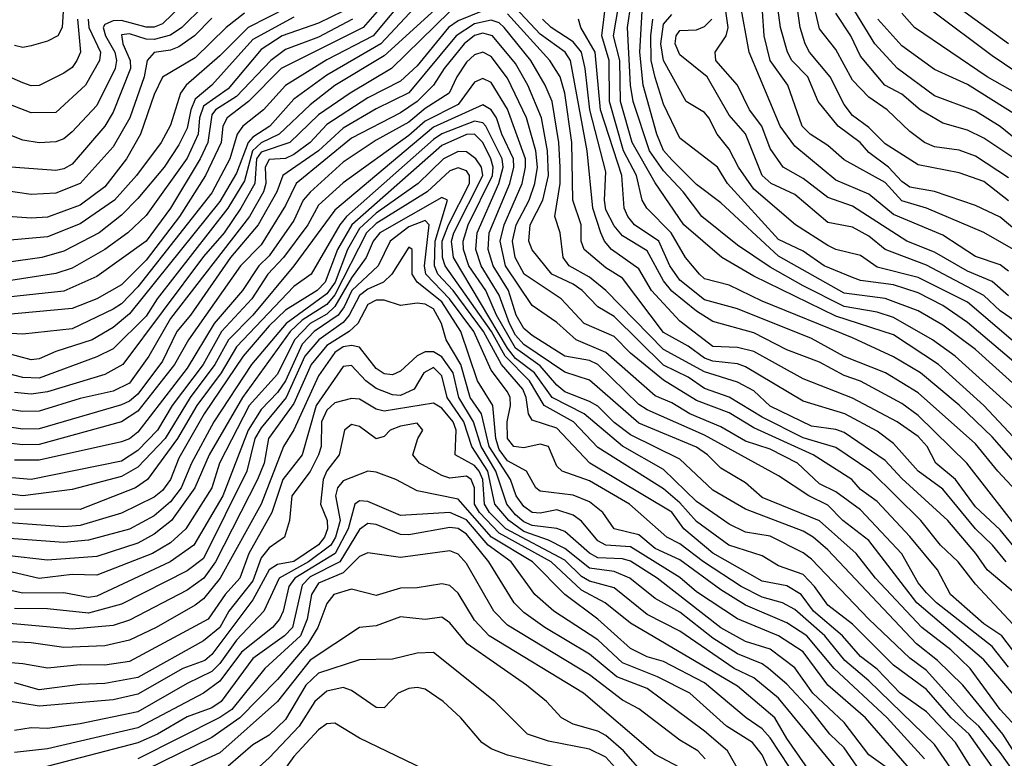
# Model space of a CAD drawing. Header units: metres. Extents: x -51132 to -49532, y -231222 to -229437.
# Tile 557 of 656: x -50423 to -50363, y -229559 to -229514. Entities that reach past the tile are written whole.
import ezdxf

# ---------------------------------------------------------------- set-up
doc = ezdxf.new("R2010")
doc.units = ezdxf.units.M
for name, color, linetype in [('CONTOUR_HALF', 8, 'Continuous'), ('CONTOUR_INDEX', 1, 'Continuous'), ('CONTOUR_INTER', 3, 'Continuous')]:
    doc.layers.add(name, color=color, linetype=linetype)

msp = doc.modelspace()

# ---------------------------------------------------------------- linework, layer by layer
at = {"layer": 'CONTOUR_HALF'}
for points, elevation in [([(-50361.08, -229543.089), (-50364.08, -229539.655), (-50366.08, -229537.744), (-50368.435, -229535.759), (-50370.08, -229534.788), (-50372.58, -229533.643), (-50378.08, -229531.416), (-50380.08, -229530.438), (-50381.58, -229530.052), (-50381.897, -229529.759), (-50382.744, -229528.759), (-50383.612, -229527.259), (-50385.096, -229525.759), (-50385.379, -229525.259), (-50385.733, -229523.759), (-50386.52, -229522.259), (-50387.371, -229519.259), (-50387.396, -229516.759), (-50387.84, -229515.259), (-50387.472, -229512.259)], 36.5), ([(-50399.58, -229512.656), (-50401.757, -229515.259), (-50404.58, -229516.726), (-50407.08, -229518.289), (-50408.424, -229519.759), (-50409.683, -229520.759), (-50410.033, -229521.259), (-50410.488, -229522.759), (-50411.58, -229524.814), (-50416.08, -229530.541), (-50417.08, -229531.575), (-50417.58, -229531.905), (-50420.08, -229533.082), (-50423.08, -229533.416), (-50424.58, -229533.328)], 36.5), ([(-50420.559, -229512.759), (-50420.688, -229514.759), (-50420.954, -229515.259), (-50421.58, -229515.592), (-50422.58, -229515.868), (-50423.08, -229515.973), (-50423.58, -229515.863)], 42.5), ([(-50363.08, -229523.906), (-50365.08, -229522.591), (-50366.08, -229522.23), (-50367.58, -229522.019), (-50368.186, -229521.759), (-50369.08, -229521.092), (-50370.472, -229519.759), (-50371.58, -229519.008), (-50372.58, -229517.964), (-50373.58, -229516.106), (-50374.58, -229514.839), (-50375.067, -229512.759)], 42.5), ([(-50397.533, -229513.259), (-50401.08, -229516.492), (-50404.08, -229518.283), (-50405.58, -229519.469), (-50407.467, -229521.259), (-50408.58, -229521.781), (-50409.103, -229522.259), (-50409.58, -229524.079), (-50410.59, -229525.759), (-50414.902, -229531.259), (-50415.58, -229532.329), (-50417.58, -229534.311), (-50418.58, -229534.794), (-50422.08, -229536.083), (-50423.08, -229536.045), (-50424.58, -229535.659)], 35.5), ([(-50412.08, -229513.456), (-50413.398, -229514.759), (-50414.08, -229515.236), (-50415.08, -229515.481), (-50415.58, -229515.468), (-50416.58, -229515.148), (-50417.08, -229515.213), (-50416.982, -229515.759), (-50416.549, -229516.759), (-50416.533, -229517.259), (-50417.58, -229519.913), (-50418.088, -229520.759), (-50420.08, -229523.066), (-50420.58, -229523.362), (-50421.08, -229523.468), (-50424.08, -229523.234)], 40.5), ([(-50362.58, -229538.146), (-50366.318, -229534.759), (-50367.702, -229533.759), (-50370.08, -229532.399), (-50371.08, -229532.075), (-50373.08, -229531.724), (-50375.58, -229530.485), (-50377.58, -229529.345), (-50379.58, -229527.999), (-50381.746, -229526.259), (-50382.882, -229524.759), (-50384.08, -229523.47), (-50384.934, -229522.259), (-50385.925, -229519.259), (-50386.092, -229518.259), (-50386.276, -229514.759), (-50386.043, -229513.259)], 37.5), ([(-50363.08, -229529.577), (-50363.58, -229529.196), (-50365.08, -229528.701), (-50367.08, -229527.4), (-50370.08, -229526.14), (-50371.58, -229524.904), (-50373.58, -229524.046), (-50376.08, -229521.975), (-50376.982, -229520.759), (-50378.857, -229516.259), (-50379.418, -229513.259)], 40.5), ([(-50362.58, -229527.152), (-50363.58, -229526.302), (-50365.08, -229525.585), (-50367.58, -229524.734), (-50369.08, -229524.482), (-50369.58, -229524.129), (-50370.391, -229523.259), (-50371.58, -229522.368), (-50372.107, -229521.759), (-50373.453, -229520.759), (-50374.659, -229519.259), (-50375.302, -229517.759), (-50376.275, -229516.759), (-50376.523, -229516.259), (-50376.963, -229514.759), (-50377.166, -229513.259)], 41.5), ([(-50395.08, -229513.747), (-50396.58, -229514.347), (-50397.169, -229514.759), (-50399.08, -229517.092), (-50400.08, -229518.024), (-50402.08, -229519.047), (-50404.58, -229520.652), (-50405.58, -229521.76), (-50406.58, -229522.481), (-50407.08, -229522.734), (-50408.08, -229522.8), (-50408.329, -229523.259), (-50408.283, -229524.259), (-50408.433, -229524.759), (-50409.289, -229526.259), (-50414.08, -229532.457), (-50415.417, -229534.759), (-50416.58, -229536.389), (-50417.58, -229536.881), (-50419.58, -229537.335), (-50422.08, -229538.104), (-50423.08, -229538.128), (-50425.58, -229537.759)], 34.5), ([(-50409.58, -229513.896), (-50410.71, -229514.759), (-50412.58, -229516.601), (-50414.58, -229517.778), (-50415.08, -229518.846), (-50415.921, -229521.259), (-50416.766, -229522.759), (-50418.08, -229524.459), (-50419.58, -229525.56), (-50421.58, -229526.297), (-50422.58, -229526.356), (-50424.58, -229526.211)], 39.5), ([(-50363.224, -229547.259), (-50364.043, -229546.259), (-50365.085, -229545.259), (-50367.08, -229542.85), (-50368.577, -229541.759), (-50370.08, -229540.072), (-50371.08, -229539.325), (-50373.043, -229538.259), (-50375.58, -229537.482), (-50379.08, -229535.4), (-50379.58, -229535.218), (-50381.08, -229535.062), (-50381.58, -229534.873), (-50382.58, -229534.137), (-50384.08, -229533.306), (-50386.58, -229530), (-50387.58, -229529.384), (-50388.907, -229528.259), (-50389.082, -229527.759), (-50389.087, -229526.759), (-50389.592, -229525.259), (-50389.65, -229521.759), (-50390.083, -229518.759), (-50390.364, -229517.759), (-50390.989, -229516.759), (-50393.58, -229513.936)], 34.5), ([(-50360.539, -229523.259), (-50363.58, -229520.786), (-50365.08, -229519.845), (-50367.58, -229518.923), (-50369.834, -229517.259), (-50371.212, -229515.759), (-50372.423, -229513.759)], 43.5), ([(-50361.58, -229519.347), (-50364.375, -229517.759), (-50368.807, -229514.759), (-50369.58, -229513.891)], 44.5), ([(-50363.08, -229515.752), (-50366.08, -229513.577)], 45.5), ([(-50419.097, -229514.259), (-50419.064, -229514.759), (-50418.359, -229516.259), (-50418.414, -229516.759), (-50419.254, -229518.259), (-50421.08, -229519.93), (-50422.58, -229519.948), (-50425.58, -229518.794)], 41.5), ([(-50403.005, -229514.259), (-50405.08, -229515.35), (-50407.08, -229516.092), (-50407.979, -229516.759), (-50410.08, -229518.965), (-50411.351, -229519.759), (-50411.58, -229520.071), (-50411.81, -229521.759), (-50412.278, -229522.759), (-50414.082, -229525.759), (-50415.58, -229527.763), (-50418.58, -229529.905), (-50420.58, -229530.793), (-50424.58, -229531.221)], 37.5), ([(-50406.58, -229514.135), (-50409.08, -229515.492), (-50411.566, -229518.259), (-50412.58, -229519.121), (-50412.862, -229519.759), (-50413.08, -229520.89), (-50413.58, -229521.9), (-50414.472, -229523.259), (-50416.08, -229525.159), (-50417.08, -229526.172), (-50418.427, -229527.259), (-50420.58, -229528.372), (-50421.925, -229528.759), (-50424.08, -229529.048)], 38.5), ([(-50362.098, -229545.759), (-50365.62, -229541.259), (-50368.58, -229538.359), (-50369.58, -229537.642), (-50372.08, -229536.266), (-50373.08, -229535.924), (-50374.58, -229535.129), (-50376.58, -229534.378), (-50378.58, -229533.335), (-50381.08, -229532.652), (-50382.08, -229532.017), (-50383.58, -229530.803), (-50384.08, -229530.18), (-50385.08, -229528.356), (-50386.58, -229527.435), (-50387.08, -229526.833), (-50387.58, -229525.858), (-50387.665, -229525.259), (-50387.58, -229523.543), (-50388.57, -229519.759), (-50388.84, -229517.259), (-50389.071, -229516.259), (-50389.58, -229515.642), (-50390.921, -229514.759), (-50391.439, -229514.259)], 35.5), ([(-50361.959, -229535.759), (-50365.58, -229532.712), (-50367.08, -229531.681), (-50368.58, -229530.893), (-50370.08, -229530.407), (-50372.08, -229530.156), (-50372.58, -229529.97), (-50374.29, -229529.259), (-50375.58, -229528.367), (-50377.08, -229527.65), (-50380.177, -229524.259), (-50380.801, -229523.259), (-50383.08, -229521.5), (-50384.08, -229519.414), (-50384.58, -229517.805), (-50384.832, -229516.759), (-50384.859, -229515.259), (-50384.739, -229514.259)], 38.5), ([(-50362.08, -229533.03), (-50363.58, -229531.996), (-50364.58, -229531.066), (-50368.08, -229529.214), (-50370.58, -229528.267), (-50371.58, -229527.446), (-50372.58, -229526.914), (-50374.08, -229526.625), (-50376.08, -229524.924), (-50377.52, -229524.259), (-50378.065, -229523.759), (-50379.08, -229521.225), (-50380.08, -229520.09), (-50381.421, -229517.759), (-50383.08, -229516.418), (-50383.361, -229515.759), (-50383.307, -229515.259), (-50383.08, -229514.943), (-50382.08, -229514.905), (-50381.58, -229514.695), (-50381.139, -229514.259)], 39.5), ([(-50361.08, -229552.923), (-50365.08, -229548.622), (-50366.135, -229547.259), (-50367.21, -229546.259), (-50368.417, -229544.759), (-50371.457, -229541.759), (-50373.58, -229540.314), (-50375.58, -229539.723), (-50378.08, -229538.473), (-50380.08, -229537.247), (-50381.58, -229536.714), (-50382.58, -229536.038), (-50384.08, -229535.302), (-50387.08, -229532.348), (-50388.087, -229531.759), (-50389.036, -229530.759), (-50389.58, -229530.381), (-50390.875, -229529.759), (-50392.08, -229528.288), (-50392.276, -229527.759), (-50392.19, -229526.759), (-50391.421, -229525.259), (-50391.073, -229523.759), (-50391.144, -229522.259), (-50391.506, -229520.259), (-50392.348, -229518.259), (-50393.08, -229516.948), (-50394.491, -229515.259), (-50395.08, -229515.102), (-50395.58, -229515.237), (-50396.214, -229515.759), (-50397.438, -229517.259), (-50398.078, -229518.259), (-50399.065, -229519.259), (-50400.08, -229519.955), (-50403.08, -229521.502), (-50406.447, -229524.259), (-50407.08, -229525.597), (-50408.58, -229527.991), (-50409.836, -229529.259), (-50413, -229533.759), (-50413.855, -229535.259), (-50416.08, -229538.105), (-50417.08, -229538.75), (-50422.08, -229540.131), (-50423.08, -229540.156), (-50425.58, -229539.858)], 33.5), ([(-50363.08, -229553.665), (-50364.08, -229552.424), (-50367.466, -229549.759), (-50368.08, -229549.149), (-50368.58, -229548.552), (-50369.58, -229546.781), (-50372.08, -229544.112), (-50373.58, -229543.003), (-50374.58, -229542.522), (-50375.926, -229541.259), (-50377.58, -229540.404), (-50379.08, -229539.926), (-50380.58, -229539.047), (-50382.483, -229538.259), (-50383.58, -229537.584), (-50384.58, -229537.161), (-50387.58, -229534.532), (-50389.388, -229533.759), (-50390.58, -229532.706), (-50392.08, -229531.667), (-50393.7, -229529.259), (-50394.026, -229527.759), (-50393.781, -229526.759), (-50392.691, -229524.259), (-50392.471, -229523.259), (-50392.485, -229522.759), (-50393.58, -229519.728), (-50394.58, -229518.113), (-50395.08, -229517.867), (-50395.58, -229518.085), (-50396.58, -229519.437), (-50398.58, -229520.45), (-50399.58, -229521.336), (-50403.58, -229524.217), (-50405.08, -229525.57), (-50405.725, -229526.759), (-50407.22, -229528.759), (-50408.163, -229529.759), (-50409.146, -229531.259), (-50410.98, -229533.259), (-50412.111, -229535.259), (-50413.993, -229537.759), (-50414.872, -229539.259), (-50416.08, -229540.489), (-50417.08, -229541.134), (-50422.58, -229542.252), (-50426.58, -229541.917)], 32.5), ([(-50362.654, -229557.259), (-50363.58, -229556.257), (-50365.413, -229553.759), (-50366.58, -229552.614), (-50368.364, -229551.259), (-50371.167, -229548.259), (-50372.351, -229546.759), (-50374.58, -229544.771), (-50378.08, -229543.359), (-50379.08, -229542.463), (-50380.58, -229541.558), (-50381.4, -229540.759), (-50382.08, -229540.295), (-50385.58, -229538.832), (-50388.58, -229536.222), (-50390.08, -229535.728), (-50392.58, -229534.048), (-50393.08, -229533.471), (-50393.449, -229532.759), (-50394.08, -229531.039), (-50395.188, -229529.259), (-50395.501, -229528.259), (-50395.431, -229527.259), (-50394.099, -229524.259), (-50393.839, -229523.259), (-50393.907, -229522.759), (-50394.891, -229520.759), (-50395.08, -229520.555), (-50395.58, -229520.453), (-50397.58, -229521.223), (-50398.08, -229521.568), (-50403.384, -229526.259), (-50403.788, -229526.759), (-50405.521, -229529.759), (-50406.58, -229530.514), (-50410.08, -229534.179), (-50411.012, -229535.759), (-50412.48, -229537.759), (-50413.66, -229539.759), (-50415.5, -229542.259), (-50416.221, -229542.759), (-50419.58, -229544.087), (-50423.58, -229544.06)], 31.5), ([(-50362.256, -229560.759), (-50363.58, -229558.869), (-50364.89, -229557.259), (-50365.58, -229556.649), (-50368.08, -229553.873), (-50369.08, -229553.118), (-50371.571, -229550.759), (-50375.08, -229547.104), (-50375.58, -229546.714), (-50377.58, -229545.711), (-50379.08, -229545.469), (-50380.08, -229544.982), (-50382.08, -229543.587), (-50384.08, -229541.653), (-50386.58, -229540.221), (-50388.914, -229538.259), (-50390.86, -229537.259), (-50391.937, -229535.759), (-50393.08, -229534.889), (-50393.57, -229534.259), (-50396.871, -229528.759), (-50396.976, -229527.759), (-50396.837, -229527.259), (-50395.081, -229523.759), (-50395.165, -229523.259), (-50395.494, -229522.759), (-50396.08, -229522.315), (-50396.58, -229522.301), (-50397.473, -229522.759), (-50399.007, -229524.259), (-50401.58, -229526.061), (-50402.58, -229526.979), (-50403.317, -229528.259), (-50404.076, -229530.259), (-50404.58, -229530.961), (-50407.042, -229532.759), (-50409.163, -229535.259), (-50411.457, -229538.759), (-50412.808, -229541.259), (-50413.446, -229542.759), (-50414.08, -229543.613), (-50415.08, -229544.458), (-50416.58, -229545.277), (-50419.08, -229545.942), (-50420.58, -229546.088), (-50425.58, -229545.72)], 30.5), ([(-50363.496, -229562.759), (-50366.312, -229558.259), (-50368.08, -229556.388), (-50369.674, -229555.259), (-50371.08, -229553.793), (-50372.08, -229553.033), (-50373.185, -229551.759), (-50374.941, -229550.259), (-50375.7, -229549.259), (-50376.58, -229548.724), (-50378.08, -229548.442), (-50381.08, -229546.744), (-50382.849, -229545.259), (-50383.58, -229544.25), (-50388.558, -229541.259), (-50390.58, -229539.142), (-50392.08, -229538.642), (-50392.304, -229538.259), (-50392.443, -229537.259), (-50392.639, -229536.759), (-50393.934, -229535.259), (-50395.046, -229533.259), (-50396.879, -229530.759), (-50397.81, -229529.759), (-50398.029, -229529.259), (-50397.977, -229527.759), (-50397.227, -229525.259), (-50397.58, -229525.109), (-50401.345, -229527.259), (-50401.745, -229527.759), (-50402.184, -229528.759), (-50403.08, -229529.991), (-50404.08, -229531.742), (-50404.58, -229532.2), (-50405.58, -229532.777), (-50406.533, -229533.759), (-50407.58, -229535.853), (-50409.302, -229537.759), (-50411.113, -229541.259), (-50411.58, -229542.768), (-50413.149, -229545.259), (-50414.08, -229546.116), (-50415.195, -229546.759), (-50418.58, -229548.083), (-50420.08, -229548.033), (-50422.08, -229548.29), (-50424.08, -229547.822)], 29.5), ([(-50368.185, -229559.259), (-50370.461, -229556.759), (-50373.682, -229553.759), (-50375.358, -229551.759), (-50376.58, -229550.977), (-50379.08, -229549.894), (-50380.58, -229548.961), (-50383.08, -229547.148), (-50384.58, -229546.45), (-50385.58, -229545.624), (-50387.086, -229545.259), (-50387.774, -229544.259), (-50388.58, -229543.619), (-50389.58, -229543.216), (-50391.58, -229542.971), (-50391.854, -229542.759), (-50392.427, -229541.759), (-50393.58, -229541.113), (-50394.08, -229540.434), (-50394.294, -229539.759), (-50394.46, -229537.759), (-50395.392, -229536.259), (-50396.407, -229533.259), (-50397.58, -229531.444), (-50399.078, -229530.259), (-50399.377, -229529.759), (-50399.37, -229528.259), (-50399.58, -229528.118), (-50400.617, -229529.759), (-50401.117, -229530.259), (-50402.08, -229530.682), (-50402.58, -229531.061), (-50403.205, -229532.259), (-50403.58, -229532.697), (-50405.059, -229533.759), (-50405.914, -229534.759), (-50407.049, -229537.259), (-50408.58, -229539.114), (-50408.961, -229539.759), (-50409.437, -229541.759), (-50412.08, -229547.059), (-50413.08, -229547.816), (-50417.08, -229549.838), (-50419.08, -229550.39), (-50421.58, -229550.12), (-50423.58, -229550.098)], 28.5), ([(-50370.58, -229559.712), (-50371.58, -229558.998), (-50373.08, -229557.031), (-50374.98, -229555.259), (-50376.08, -229553.707), (-50377.58, -229552.584), (-50379.08, -229552.122), (-50380.58, -229551.278), (-50384.474, -229548.259), (-50386.08, -229547.235), (-50386.58, -229547.08), (-50388.08, -229547.02), (-50388.58, -229546.729), (-50390.08, -229545.417), (-50390.58, -229545.237), (-50392.08, -229545.059), (-50392.58, -229544.839), (-50393.08, -229544.4), (-50393.614, -229543.759), (-50394.283, -229541.759), (-50395.18, -229540.259), (-50395.643, -229538.759), (-50396.544, -229537.259), (-50396.876, -229535.759), (-50397.58, -229534.788), (-50398.08, -229534.49), (-50398.58, -229534.482), (-50399.08, -229534.728), (-50400.08, -229535.663), (-50400.58, -229535.883), (-50401.08, -229535.833), (-50401.58, -229535.507), (-50402.58, -229534.216), (-50403.08, -229534.111), (-50403.58, -229534.191), (-50404.08, -229534.529), (-50405.08, -229535.958), (-50406.58, -229539.236), (-50407.215, -229540.259), (-50408.564, -229543.759), (-50411.067, -229548.259), (-50412.08, -229549.51), (-50412.58, -229549.903), (-50414.954, -229551.259), (-50416.58, -229552.029), (-50418.08, -229552.372), (-50420.58, -229552.483), (-50422.58, -229552.203), (-50427.08, -229551.979)], 27.5), ([(-50373.58, -229559.807), (-50377.08, -229555.566), (-50378.58, -229554.318), (-50379.783, -229553.759), (-50383.08, -229551.49), (-50385.08, -229550.466), (-50387.08, -229548.848), (-50388.58, -229548.448), (-50389.08, -229548.163), (-50390.08, -229547.167), (-50393.676, -229545.259), (-50394.678, -229544.259), (-50394.983, -229543.759), (-50395.077, -229542.259), (-50395.31, -229541.759), (-50395.58, -229541.402), (-50396.754, -229540.759), (-50396.705, -229539.259), (-50396.879, -229538.759), (-50397.58, -229537.913), (-50398.08, -229537.614), (-50401.08, -229538.108), (-50401.58, -229537.987), (-50402.58, -229537.371), (-50403.08, -229537.324), (-50404.08, -229537.602), (-50404.58, -229538.03), (-50404.901, -229538.759), (-50404.923, -229540.259), (-50405.074, -229540.759), (-50405.58, -229541.764), (-50406.714, -229543.259), (-50406.839, -229544.759), (-50407.152, -229545.759), (-50408.08, -229546.41), (-50408.58, -229547.027), (-50409.08, -229548.42), (-50410.535, -229550.259), (-50411.093, -229551.259), (-50412.08, -229552.066), (-50416.08, -229554.306), (-50418.08, -229554.674), (-50419.58, -229554.721), (-50422.08, -229555.057), (-50423.58, -229554.635)], 26.5), ([(-50376.418, -229559.759), (-50377.58, -229557.982), (-50378.08, -229557.419), (-50379.055, -229556.759), (-50381.58, -229554.623), (-50384.08, -229553.321), (-50385.08, -229553.048), (-50386.08, -229552.543), (-50388.08, -229550.759), (-50390.094, -229549.259), (-50392.056, -229547.259), (-50394.543, -229545.759), (-50396.58, -229543.444), (-50399.08, -229542.949), (-50400.37, -229542.259), (-50401.58, -229541.807), (-50402.08, -229541.753), (-50403.58, -229542.336), (-50403.931, -229542.759), (-50404.042, -229543.259), (-50403.761, -229544.759), (-50404.049, -229545.759), (-50404.34, -229546.259), (-50405.694, -229547.259), (-50407.475, -229548.259), (-50408.402, -229550.259), (-50410.08, -229552.029), (-50411.08, -229553.458), (-50411.58, -229553.933), (-50413.08, -229554.662), (-50416.08, -229556.399), (-50419.58, -229557.115), (-50421.58, -229557.402), (-50422.58, -229557.373), (-50423.58, -229557.526)], 25.5), ([(-50379.323, -229560.259), (-50380.182, -229558.759), (-50381.58, -229557.562), (-50385.08, -229554.974), (-50386.921, -229554.259), (-50388.58, -229552.885), (-50391.313, -229551.259), (-50392.58, -229550.355), (-50393.173, -229549.759), (-50394.703, -229547.259), (-50396.08, -229545.577), (-50396.58, -229545.244), (-50397.08, -229545.171), (-50399.58, -229545.615), (-50400.08, -229545.606), (-50401.58, -229545.003), (-50402.08, -229544.924), (-50402.58, -229545.302), (-50403.774, -229547.259), (-50405.58, -229548.172), (-50406.08, -229548.692), (-50406.657, -229551.259), (-50407.141, -229551.759), (-50409.08, -229553.149), (-50411.012, -229555.759), (-50411.58, -229556.141), (-50413.08, -229556.698), (-50414.88, -229557.759), (-50416.08, -229558.281), (-50422.08, -229559.847)], 24.5), ([(-50383.125, -229559.759), (-50384.58, -229558.993), (-50388.955, -229555.259), (-50394.695, -229551.759), (-50395.58, -229550.82), (-50396.58, -229549.164), (-50397.08, -229548.705), (-50397.58, -229548.613), (-50399.08, -229548.848), (-50400.08, -229548.862), (-50401.58, -229549.311), (-50403.08, -229548.923), (-50404.138, -229549.259), (-50404.58, -229549.806), (-50405.126, -229551.259), (-50405.732, -229552.259), (-50407.58, -229554.421), (-50409.873, -229556.759), (-50411.58, -229557.949), (-50416.58, -229560.412)], 23.5), ([(-50387.047, -229559.759), (-50387.58, -229559.157), (-50388.58, -229558.672), (-50391.08, -229558.178), (-50392.353, -229557.759), (-50394.345, -229555.759), (-50398.08, -229552.784), (-50399.08, -229552.823), (-50400.58, -229553.178), (-50402.58, -229553.224), (-50405.08, -229554.048), (-50405.844, -229554.759), (-50407.08, -229556.859), (-50408.08, -229557.816), (-50409.08, -229558.394), (-50410.58, -229559.701)], 22.5), ([(-50398.08, -229560.157), (-50402.58, -229557.997), (-50404.08, -229557.082), (-50404.58, -229557.121), (-50405.08, -229557.48), (-50406.58, -229559.099), (-50407.58, -229560.481)], 21.5)]:
    msp.add_lwpolyline(points, dxfattribs=dict(at, elevation=elevation))
at = {"layer": 'CONTOUR_INDEX'}
for points, elevation in [([(-50363.08, -229531.085), (-50364.08, -229530.205), (-50365.58, -229529.593), (-50367.58, -229528.419), (-50369.267, -229527.759), (-50372.58, -229525.638), (-50374.08, -229525.104), (-50375.58, -229523.953), (-50376.796, -229523.259), (-50377.58, -229522.13), (-50378.104, -229520.759), (-50378.843, -229519.759), (-50379.58, -229518.267), (-50380.884, -229516.759), (-50380.927, -229516.259), (-50380.266, -229515.259), (-50380.136, -229514.759), (-50380.426, -229512.759)], 40), ([(-50397.08, -229513.786), (-50400.646, -229517.259), (-50403.159, -229518.759), (-50405.08, -229520.075), (-50406.825, -229521.759), (-50408.58, -229522.346), (-50408.851, -229522.759), (-50408.965, -229524.259), (-50409.799, -229525.759), (-50410.827, -229527.259), (-50412.08, -229528.694), (-50416.985, -229535.259), (-50418.08, -229535.87), (-50421.58, -229536.927), (-50422.58, -229537.059), (-50423.58, -229536.969)], 35), ([(-50362.58, -229546.551), (-50363.58, -229545.324), (-50365.08, -229543.926), (-50366.296, -229542.259), (-50367.497, -229541.259), (-50368.034, -229540.259), (-50368.58, -229539.65), (-50369.852, -229538.759), (-50372.58, -229537.312), (-50375.58, -229536.142), (-50378.58, -229534.48), (-50379.58, -229534.222), (-50381.08, -229534.169), (-50383.08, -229532.625), (-50384.814, -229530.759), (-50385.58, -229529.434), (-50387.247, -229528.259), (-50387.68, -229527.759), (-50387.894, -229527.259), (-50388.389, -229525.759), (-50388.734, -229522.259), (-50389.736, -229516.759), (-50390.059, -229516.259), (-50391.58, -229515.158), (-50393.08, -229513.554)], 35), ([(-50362.58, -229517.503), (-50364.08, -229516.489), (-50367.708, -229513.759)], 45), ([(-50411.58, -229514.189), (-50412.619, -229515.259), (-50413.58, -229515.945), (-50414.08, -229516.141), (-50415.08, -229516.285), (-50415.517, -229516.759), (-50415.702, -229517.759), (-50416.557, -229520.259), (-50417.58, -229522.013), (-50419.58, -229524.258), (-50421.08, -229524.835), (-50422.58, -229524.911), (-50425.08, -229524.551)], 40), ([(-50364.08, -229559.739), (-50365.48, -229557.759), (-50366.568, -229556.759), (-50368.08, -229555.023), (-50370.08, -229553.546), (-50372.58, -229551.06), (-50374.08, -229549.906), (-50374.883, -229548.759), (-50375.58, -229548.041), (-50377.08, -229547.502), (-50378.08, -229546.904), (-50380.104, -229546.259), (-50382.08, -229544.818), (-50383.08, -229543.671), (-50384.08, -229542.823), (-50388.08, -229540.312), (-50389.558, -229538.759), (-50391.351, -229537.759), (-50392.24, -229536.259), (-50393.712, -229534.759), (-50394.544, -229533.259), (-50397.372, -229529.259), (-50397.526, -229528.759), (-50397.543, -229527.759), (-50397.168, -229526.759), (-50395.882, -229524.259), (-50395.88, -229523.759), (-50396.08, -229523.486), (-50396.58, -229523.289), (-50397.08, -229523.485), (-50398.463, -229524.759), (-50401.58, -229526.692), (-50402.167, -229527.259), (-50404.08, -229531.018), (-50404.58, -229531.607), (-50406.08, -229532.57), (-50406.801, -229533.259), (-50409.708, -229537.259), (-50411.726, -229540.759), (-50412.605, -229542.759), (-50414.024, -229544.759), (-50415.08, -229545.579), (-50416.08, -229546.133), (-50418.58, -229546.939), (-50421.58, -229547.173), (-50426.58, -229546.588)], 30), ([(-50377.273, -229560.759), (-50378.08, -229559.006), (-50378.668, -229558.259), (-50380.245, -229557.259), (-50382.479, -229555.259), (-50384.452, -229554.259), (-50386.58, -229553.419), (-50388.08, -229552.015), (-50390.753, -229550.259), (-50391.903, -229549.259), (-50393.351, -229547.259), (-50394.759, -229546.259), (-50396.08, -229544.72), (-50397.08, -229544.273), (-50400.08, -229544.449), (-50402.08, -229543.589), (-50402.58, -229543.558), (-50402.867, -229543.759), (-50403.279, -229545.259), (-50404.057, -229546.759), (-50406.531, -229548.259), (-50406.892, -229548.759), (-50407.225, -229550.259), (-50407.449, -229550.759), (-50407.887, -229551.259), (-50409.761, -229552.759), (-50411.08, -229554.532), (-50412.08, -229555.251), (-50416.08, -229557.365), (-50421.58, -229558.646), (-50423.58, -229558.871)], 25)]:
    msp.add_lwpolyline(points, dxfattribs=dict(at, elevation=elevation))
at = {"layer": 'CONTOUR_INTER'}
for points, elevation in [([(-50400.08, -229512.149), (-50402.362, -229514.759), (-50407.356, -229517.259), (-50409.335, -229519.259), (-50410.645, -229520.259), (-50410.901, -229520.759), (-50411.013, -229521.759), (-50411.954, -229523.759), (-50413.533, -229526.259), (-50415.58, -229528.911), (-50417.08, -229530.405), (-50418.58, -229531.27), (-50420.08, -229531.853), (-50425.58, -229532.365)], 37), ([(-50361.58, -229540.964), (-50364.582, -229537.759), (-50367.341, -229535.259), (-50370.08, -229533.457), (-50373.58, -229532.327), (-50378.58, -229529.895), (-50380.523, -229528.759), (-50382.835, -229526.759), (-50384.58, -229524.218), (-50385.992, -229521.759), (-50386.696, -229519.259), (-50386.744, -229516.759), (-50387.128, -229515.259), (-50386.613, -229512.259)], 37), ([(-50412.742, -229512.759), (-50414.58, -229514.538), (-50415.08, -229514.747), (-50415.58, -229514.741), (-50417.08, -229514.334), (-50417.58, -229514.345), (-50418.08, -229514.568), (-50418.194, -229514.759), (-50418.05, -229515.259), (-50417.487, -229516.259), (-50417.374, -229516.759), (-50417.468, -229517.259), (-50418.58, -229519.509), (-50420.08, -229521.099), (-50420.58, -229521.537), (-50421.08, -229521.724), (-50422.08, -229521.773), (-50423.08, -229521.605), (-50425.08, -229520.826)], 41), ([(-50404.58, -229512.3), (-50409.358, -229514.759), (-50411.08, -229516.477), (-50413.145, -229518.259), (-50413.475, -229518.759), (-50414.08, -229520.711), (-50414.662, -229521.759), (-50416.152, -229523.759), (-50417.502, -229525.259), (-50419.58, -229526.694), (-50421.58, -229527.5), (-50424.08, -229527.726)], 39), ([(-50363.08, -229525.305), (-50364.58, -229524.125), (-50366.08, -229523.601), (-50368.58, -229523.11), (-50370.58, -229521.83), (-50371.58, -229520.841), (-50372.58, -229520.12), (-50373.08, -229519.439), (-50373.935, -229517.759), (-50375.192, -229516.259), (-50375.461, -229515.759), (-50375.756, -229514.759), (-50376.054, -229512.759)], 42), ([(-50398.961, -229513.259), (-50401.279, -229515.759), (-50404.58, -229517.653), (-50406.58, -229519.11), (-50408.035, -229520.759), (-50409.08, -229521.432), (-50409.359, -229521.759), (-50410.08, -229523.614), (-50411.08, -229525.343), (-50416.58, -229532.182), (-50417.58, -229533.01), (-50418.849, -229533.759), (-50421.08, -229534.473), (-50422.08, -229534.925), (-50422.58, -229534.982), (-50424.08, -229534.563)], 36), ([(-50403.58, -229513.769), (-50405.08, -229514.503), (-50407.289, -229515.259), (-50408.58, -229516.089), (-50410.58, -229518.496), (-50412.08, -229519.551), (-50412.323, -229520.259), (-50412.412, -229521.259), (-50413.08, -229522.708), (-50415.58, -229526.197), (-50416.693, -229527.259), (-50418.08, -229528.268), (-50420.08, -229529.398), (-50421.08, -229529.717), (-50424.08, -229530.192)], 38), ([(-50362.409, -229536.759), (-50365.08, -229534.355), (-50367.08, -229532.862), (-50368.58, -229531.997), (-50370.58, -229531.243), (-50373.08, -229530.912), (-50377.08, -229528.681), (-50380.58, -229525.433), (-50382.08, -229524.319), (-50383.58, -229522.82), (-50384.08, -229522.25), (-50384.485, -229521.259), (-50385.314, -229518.259), (-50385.526, -229516.259), (-50385.385, -229513.759)], 38), ([(-50361.13, -229535.259), (-50365.58, -229531.472), (-50368.58, -229529.969), (-50371.08, -229529.338), (-50372.08, -229528.621), (-50373.58, -229528.256), (-50374.08, -229528.018), (-50376.04, -229526.759), (-50378.58, -229524.586), (-50379.511, -229523.259), (-50380.08, -229522.164), (-50380.822, -229521.259), (-50381.315, -229520.259), (-50381.58, -229519.927), (-50382.709, -229519.259), (-50384.084, -229516.759), (-50384.25, -229515.759), (-50384.08, -229514.551), (-50383.58, -229513.977)], 39), ([(-50362.778, -229528.259), (-50364.58, -229527.226), (-50368.071, -229525.759), (-50369.58, -229525.299), (-50370.58, -229524.188), (-50373.08, -229522.816), (-50374.08, -229521.936), (-50375.161, -229521.259), (-50375.637, -229520.759), (-50376.511, -229518.259), (-50377.584, -229516.759), (-50377.962, -229515.259), (-50378.06, -229513.759)], 41), ([(-50362.58, -229522.839), (-50364.58, -229521.493), (-50365.58, -229520.996), (-50367.08, -229520.585), (-50368.452, -229519.759), (-50369.58, -229518.811), (-50370.611, -229518.259), (-50372.08, -229516.497), (-50372.684, -229515.259), (-50373.58, -229513.897)], 43), ([(-50362.586, -229549.259), (-50364.376, -229547.759), (-50365.069, -229546.759), (-50366.763, -229544.759), (-50369.58, -229542.206), (-50370.58, -229541.107), (-50373.08, -229539.398), (-50373.58, -229539.211), (-50375.08, -229539.02), (-50377.58, -229537.786), (-50378.58, -229536.86), (-50379.58, -229536.336), (-50381.58, -229535.709), (-50384.08, -229534.356), (-50387.58, -229530.75), (-50388.58, -229529.942), (-50389.821, -229529.259), (-50390.184, -229528.759), (-50390.376, -229527.259), (-50390.685, -229526.259), (-50390.379, -229524.259), (-50390.368, -229523.259), (-50390.457, -229521.759), (-50390.867, -229519.259), (-50391.276, -229518.259), (-50392.146, -229516.759), (-50393.787, -229514.759), (-50394.08, -229514.48), (-50394.58, -229514.313), (-50395.58, -229514.531), (-50396.694, -229515.259), (-50399.58, -229518.727), (-50401.58, -229519.713), (-50403.58, -229520.883), (-50405.08, -229522.27), (-50407.252, -229523.759), (-50407.609, -229524.759), (-50408.748, -229526.759), (-50410.429, -229528.759), (-50412.864, -229532.259), (-50413.712, -229533.259), (-50414.58, -229535.053), (-50416.08, -229537.066), (-50416.58, -229537.492), (-50417.08, -229537.718), (-50422.08, -229539.181), (-50423.08, -229539.194), (-50425.58, -229538.836)], 34), ([(-50419.757, -229514.259), (-50419.562, -229516.259), (-50419.784, -229516.759), (-50420.08, -229517.185), (-50420.58, -229517.546), (-50422.08, -229518.285), (-50422.58, -229518.3), (-50423.08, -229518.135), (-50425.08, -229517.245)], 42), ([(-50362.08, -229543.519), (-50363.726, -229541.759), (-50365.08, -229540.083), (-50368.58, -229536.995), (-50370.575, -229535.759), (-50373.08, -229534.782), (-50375.08, -229533.681), (-50379.58, -229531.867), (-50381.58, -229531.325), (-50383.08, -229530.131), (-50383.703, -229529.259), (-50384.356, -229527.759), (-50385.837, -229526.759), (-50386.25, -229526.259), (-50386.468, -229525.759), (-50386.617, -229523.759), (-50387.918, -229519.759), (-50388.249, -229516.259), (-50389.104, -229514.759), (-50389.263, -229514.259)], 36), ([(-50362.58, -229520.107), (-50365.58, -229518.234), (-50367.58, -229517.32), (-50369.58, -229515.883), (-50371.035, -229514.259)], 44), ([(-50362.58, -229552.96), (-50363.49, -229551.759), (-50364.58, -229551.033), (-50366.615, -229549.259), (-50367.391, -229547.759), (-50369.08, -229545.725), (-50371.08, -229543.6), (-50372.08, -229542.856), (-50372.612, -229542.259), (-50374.973, -229540.759), (-50378.58, -229539.11), (-50380.08, -229538.204), (-50382.08, -229537.446), (-50384.08, -229536.209), (-50386.08, -229534.577), (-50387.08, -229533.558), (-50388.908, -229532.759), (-50390.302, -229531.259), (-50392.556, -229529.759), (-50393.102, -229528.759), (-50393.266, -229527.759), (-50393.044, -229526.759), (-50392.264, -229525.259), (-50391.905, -229524.259), (-50391.756, -229523.259), (-50391.86, -229522.259), (-50392.429, -229520.259), (-50393.58, -229517.852), (-50394.58, -229516.527), (-50395.08, -229516.259), (-50395.58, -229516.417), (-50396.08, -229516.873), (-50396.665, -229517.759), (-50397.118, -229518.759), (-50398.58, -229519.689), (-50399.58, -229520.512), (-50401.58, -229521.605), (-50403.58, -229522.961), (-50405.58, -229524.768), (-50406.021, -229525.259), (-50406.58, -229526.506), (-50408.08, -229528.644), (-50408.714, -229529.259), (-50409.713, -229530.759), (-50411.432, -229532.759), (-50413.08, -229535.477), (-50416.08, -229539.387), (-50416.58, -229539.787), (-50417.08, -229539.971), (-50422.08, -229541.086), (-50423.58, -229541.079)], 33), ([(-50361.561, -229556.759), (-50364.58, -229553.221), (-50368.661, -229549.759), (-50371.58, -229545.968), (-50373.156, -229544.759), (-50374.08, -229543.814), (-50375.243, -229543.259), (-50377.08, -229542.038), (-50381.58, -229539.559), (-50385.08, -229538.016), (-50385.58, -229537.692), (-50388.08, -229535.257), (-50388.58, -229535.012), (-50390.08, -229534.751), (-50392.08, -229533.507), (-50392.58, -229533.075), (-50393.052, -229532.259), (-50393.505, -229530.759), (-50394.445, -229529.259), (-50394.747, -229528.259), (-50394.69, -229527.259), (-50393.434, -229524.259), (-50393.191, -229523.259), (-50393.218, -229522.759), (-50393.93, -229521.259), (-50394.253, -229520.259), (-50394.58, -229519.762), (-50395.08, -229519.47), (-50398.08, -229520.824), (-50404.08, -229525.876), (-50406.587, -229529.259), (-50409.08, -229532.254), (-50410.565, -229533.759), (-50411.386, -229535.259), (-50412.886, -229537.259), (-50414.415, -229539.759), (-50416.08, -229541.511), (-50417.08, -229542.073), (-50420.08, -229542.873), (-50423.08, -229543.253), (-50429.08, -229542.469)], 32), ([(-50362.58, -229559.092), (-50363.433, -229557.759), (-50365.861, -229554.759), (-50367.404, -229553.259), (-50368.677, -229552.259), (-50374.08, -229546.535), (-50374.96, -229545.759), (-50375.58, -229545.408), (-50379.08, -229544.059), (-50381.08, -229542.908), (-50383.08, -229541.021), (-50386.08, -229539.546), (-50387.08, -229538.784), (-50388.08, -229537.799), (-50388.58, -229537.503), (-50390.08, -229536.932), (-50390.58, -229536.521), (-50391.58, -229535.345), (-50393.08, -229534.262), (-50394.255, -229532.259), (-50394.902, -229530.759), (-50395.926, -229529.259), (-50396.253, -229528.259), (-50396.269, -229527.759), (-50395.968, -229526.759), (-50394.486, -229523.759), (-50394.452, -229523.259), (-50394.587, -229522.759), (-50395.08, -229521.763), (-50395.58, -229521.255), (-50396.08, -229521.26), (-50397.58, -229521.946), (-50403.056, -229526.759), (-50403.917, -229528.259), (-50404.684, -229530.259), (-50405.171, -229530.759), (-50407.08, -229531.956), (-50408.08, -229532.899), (-50409.657, -229534.759), (-50412.043, -229538.259), (-50413.58, -229540.956), (-50414.099, -229542.259), (-50414.58, -229542.931), (-50415.08, -229543.337), (-50417.08, -229544.304), (-50419.58, -229545.048), (-50420.58, -229545.143), (-50425.58, -229544.776)], 31), ([(-50365.593, -229561.259), (-50367.58, -229558.381), (-50371.58, -229554.499), (-50373.032, -229553.259), (-50374.255, -229551.759), (-50376.08, -229550.169), (-50376.836, -229549.759), (-50378.08, -229549.422), (-50379.346, -229548.759), (-50381.654, -229547.259), (-50383.08, -229546.166), (-50383.884, -229545.759), (-50386.149, -229543.759), (-50388.58, -229542.344), (-50390.246, -229541.759), (-50390.58, -229541.442), (-50391.08, -229540.251), (-50391.58, -229540.113), (-50392.58, -229540.341), (-50393.181, -229540.259), (-50393.585, -229539.759), (-50393.606, -229538.759), (-50393.403, -229537.759), (-50393.421, -229537.259), (-50393.58, -229536.923), (-50394.58, -229535.596), (-50395.632, -229533.259), (-50397.097, -229531.259), (-50398.551, -229529.759), (-50398.63, -229529.259), (-50398.338, -229526.759), (-50398.58, -229526.493), (-50399.58, -229526.892), (-50400.717, -229527.759), (-50401.445, -229529.259), (-50403.043, -229530.759), (-50403.517, -229531.759), (-50403.892, -229532.259), (-50405.343, -229533.259), (-50406.08, -229534.02), (-50407.087, -229536.259), (-50407.58, -229536.968), (-50408.58, -229537.995), (-50409.371, -229539.259), (-50410.91, -229543.259), (-50412.676, -229546.259), (-50414.111, -229547.259), (-50418.58, -229549.36), (-50419.08, -229549.433), (-50420.58, -229549.153), (-50423.08, -229549.164), (-50424.58, -229548.851)], 29), ([(-50368.31, -229560.759), (-50371.791, -229556.759), (-50374.082, -229554.759), (-50375.58, -229552.735), (-50377.08, -229551.77), (-50379.58, -229550.738), (-50382.08, -229549.095), (-50383.08, -229548.217), (-50386.08, -229546.359), (-50387.58, -229546.262), (-50388.08, -229545.979), (-50389.08, -229544.793), (-50389.58, -229544.426), (-50390.58, -229544.098), (-50391.58, -229544.297), (-50392.08, -229544.261), (-50392.58, -229543.901), (-50393.048, -229543.259), (-50393.393, -229542.259), (-50394.69, -229540.259), (-50395.151, -229538.259), (-50395.841, -229537.259), (-50396.426, -229535.259), (-50397.306, -229533.759), (-50397.593, -229532.759), (-50398.08, -229531.882), (-50398.58, -229531.594), (-50399.08, -229531.521), (-50400.08, -229531.672), (-50401.08, -229531.357), (-50401.58, -229531.347), (-50402.08, -229531.617), (-50402.684, -229532.759), (-50403.222, -229533.259), (-50404.58, -229534.099), (-50405.523, -229535.259), (-50406.58, -229537.624), (-50408.127, -229539.759), (-50408.397, -229541.259), (-50408.8, -229542.259), (-50411.35, -229547.259), (-50412.058, -229548.259), (-50413.08, -229548.995), (-50416.58, -229550.806), (-50417.58, -229551.144), (-50420.08, -229551.372), (-50426.58, -229550.777)], 28), ([(-50372.08, -229560.02), (-50373.08, -229558.581), (-50373.945, -229557.759), (-50375.129, -229556.259), (-50376.58, -229554.699), (-50377.683, -229553.759), (-50378.08, -229553.473), (-50379.58, -229552.867), (-50381.08, -229551.909), (-50383.08, -229550.33), (-50384.58, -229549.487), (-50386.121, -229548.259), (-50387.08, -229547.864), (-50388.58, -229547.659), (-50390.08, -229546.456), (-50391.08, -229545.945), (-50392.58, -229545.423), (-50393.491, -229544.759), (-50394.347, -229543.759), (-50394.771, -229541.759), (-50395.743, -229540.259), (-50396.232, -229538.759), (-50397.248, -229537.259), (-50397.58, -229535.948), (-50398.08, -229535.448), (-50398.672, -229535.759), (-50399.249, -229536.759), (-50400.08, -229537.143), (-50400.58, -229537.098), (-50401.58, -229536.714), (-50402.207, -229536.259), (-50403.08, -229535.331), (-50403.58, -229535.377), (-50405.219, -229537.759), (-50406.085, -229540.759), (-50407.261, -229542.259), (-50407.912, -229544.259), (-50409.319, -229546.759), (-50409.867, -229548.259), (-50410.772, -229549.259), (-50411.795, -229550.759), (-50416.58, -229553.33), (-50418.08, -229553.55), (-50419.58, -229553.525), (-50421.58, -229553.729), (-50423.08, -229553.472), (-50430.08, -229552.88)], 27), ([(-50374.655, -229560.759), (-50376.58, -229558.013), (-50377.302, -229556.759), (-50379.58, -229554.82), (-50386.08, -229550.995), (-50387.626, -229549.759), (-50389.08, -229548.984), (-50390.925, -229547.259), (-50394.08, -229545.526), (-50395.28, -229544.259), (-50395.575, -229543.759), (-50395.582, -229542.759), (-50395.787, -229542.259), (-50396.08, -229542.06), (-50397.08, -229542.171), (-50397.58, -229542.008), (-50398.929, -229541.259), (-50399.331, -229540.759), (-50399.035, -229539.759), (-50398.727, -229539.259), (-50399.08, -229538.827), (-50400.08, -229539.004), (-50400.715, -229539.259), (-50401.08, -229539.632), (-50401.58, -229539.782), (-50402.58, -229539.043), (-50403.08, -229538.916), (-50403.494, -229539.259), (-50403.823, -229540.759), (-50404.58, -229541.731), (-50404.787, -229542.259), (-50404.95, -229543.759), (-50404.553, -229544.759), (-50404.535, -229545.259), (-50404.712, -229545.759), (-50405.08, -229546.24), (-50406.58, -229547.242), (-50407.58, -229547.428), (-50408.08, -229547.747), (-50409.08, -229549.577), (-50411.58, -229552.898), (-50412, -229553.259), (-50413.348, -229553.759), (-50416.08, -229555.325), (-50417.58, -229555.671), (-50422.08, -229556.053), (-50424.08, -229555.731)], 26), ([(-50381.55, -229559.259), (-50381.983, -229558.759), (-50383.08, -229558.117), (-50385.58, -229556.215), (-50386.58, -229555.676), (-50388.58, -229554.132), (-50393.58, -229551.109), (-50394.411, -229550.259), (-50396.08, -229547.367), (-50396.58, -229546.806), (-50397.08, -229546.602), (-50400.08, -229547.01), (-50402.08, -229546.717), (-50402.58, -229546.939), (-50403.58, -229547.93), (-50405.08, -229548.561), (-50405.51, -229549.259), (-50405.768, -229550.759), (-50406.17, -229551.759), (-50408.352, -229553.759), (-50410.359, -229556.259), (-50411.08, -229556.738), (-50416.08, -229559.258)], 24), ([(-50385.192, -229560.259), (-50386.52, -229558.759), (-50387.58, -229557.84), (-50388.08, -229557.565), (-50389.58, -229557.14), (-50390.285, -229556.759), (-50391.199, -229555.759), (-50392.41, -229554.759), (-50396.022, -229552.259), (-50397.08, -229550.981), (-50397.58, -229550.635), (-50398.58, -229550.767), (-50400.08, -229550.616), (-50401.58, -229551.155), (-50402.58, -229551.257), (-50405.58, -229553.238), (-50407.58, -229555.765), (-50411.08, -229558.893), (-50415.166, -229560.759)], 23), ([(-50389.08, -229560.167), (-50393.58, -229559.033), (-50394.58, -229558.648), (-50395.13, -229558.259), (-50396.412, -229556.759), (-50397.493, -229555.759), (-50398.58, -229555.02), (-50399.08, -229554.905), (-50399.58, -229554.965), (-50400.224, -229555.259), (-50401.08, -229556.144), (-50401.58, -229556.125), (-50403.08, -229555.101), (-50403.58, -229554.918), (-50404.58, -229555.129), (-50405.309, -229555.759), (-50406.252, -229557.259), (-50408.08, -229559.188), (-50409.287, -229560.259)], 22)]:
    msp.add_lwpolyline(points, dxfattribs=dict(at, elevation=elevation))

doc.saveas('drawing.dxf')
